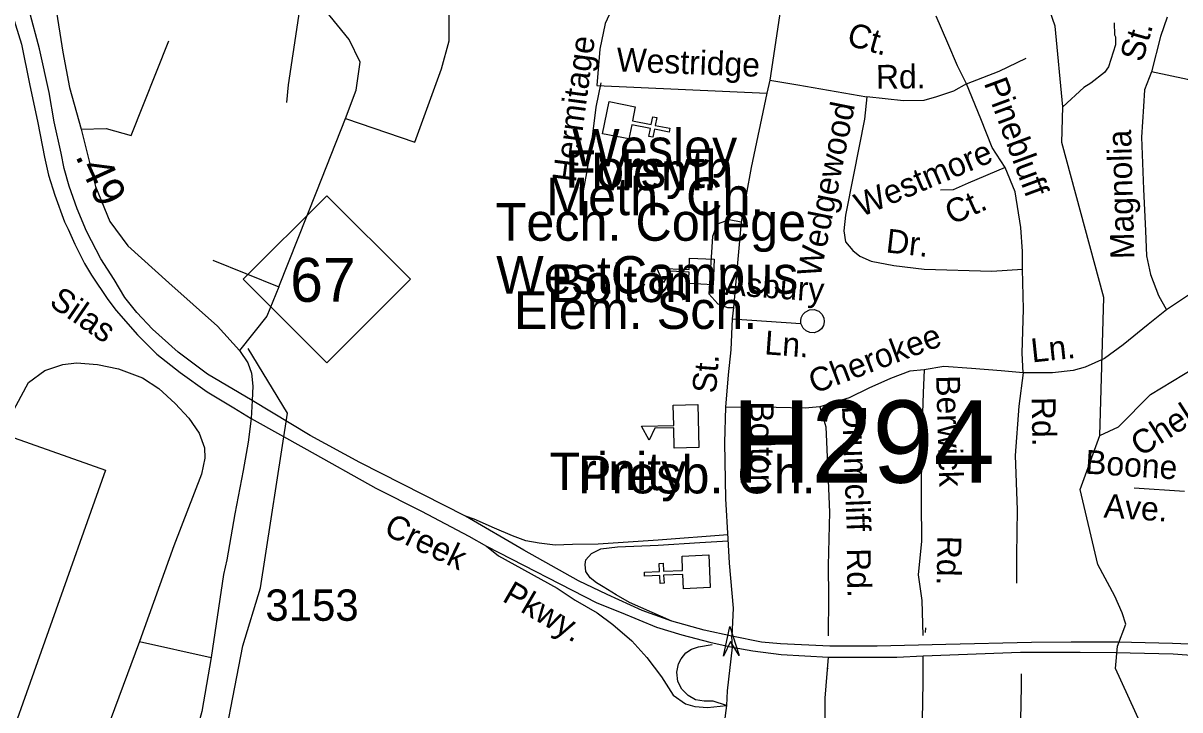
# Model space of a CAD drawing. Extents: x 1547597 to 1699558, y 810033 to 920809.
# Drawn here: x 1615877 to 1620486, y 846629 to 849367 of the extents above; entities that cross this region are included whole.
import ezdxf

# ---------------------------------------------------------------- set-up
doc = ezdxf.new("R2010")
doc.units = 0
for name, color, linetype in [('Exist Cultural Church CELL', 7, 'Continuous'), ('Exist Cultural Church Label', 7, 'Continuous'), ('Exist Cultural Educational Facility College or University CELL', 7, 'Continuous'), ('Exist Cultural Educational Facility College or University Label', 7, 'Continuous'), ('Exist Cultural Educational Facility High CELL', 7, 'Continuous'), ('Exist Cultural Educational Facility High Label', 7, 'Continuous'), ('Exist Cultural Shopping Center Building Footprint', 7, 'Continuous'), ('Exist Hydrographic Creek Single Shore', 7, 'Continuous'), ('Exist Hydrographic Misc Water Feature', 7, 'Continuous'), ('Exist Road Non-System Type 51', 7, 'Continuous'), ('Exist Road Non-System Type 51 Label', 7, 'Continuous'), ('Exist Road Primary Interstate Ramp 1 Lane Attributed', 7, 'Continuous'), ('Exist Road Primary NC Divided Attributed', 7, 'Continuous'), ('Exist Road Primary NC Label', 7, 'Continuous'), ('Exist Road Primary NC Service Mileage Hundredths English Label', 7, 'Continuous'), ('Exist Road Primary NC Shield CELL', 7, 'Continuous'), ('Exist Road Primary NC Shield Number Label', 7, 'Continuous'), ('Exist Road Primary US Structure Non-Sys NCDOT Attributed CELL', 7, 'Continuous'), ('Exist Road Primary US Structure Non-Sys NCDOT Number Label', 7, 'Continuous'), ('Exist Road Secondary Type 51 Number Label', 7, 'Continuous'), ('Exist Road Secondary Type 51 Undivided 4 Lane Attributed', 7, 'Continuous')]:
    doc.layers.add(name, color=color, linetype=linetype)

msp = doc.modelspace()

# ---------------------------------------------------------------- linework, layer by layer
at = {"layer": 'Exist Cultural Church CELL'}
for points in [[(1618315.9, 849033.6), (1618304.9, 848977.8), (1618379.5, 848962.9), (1618385.8, 848994.2), (1618401.5, 848991.1), (1618395.2, 848959.7), (1618454.2, 848947.9), (1618451, 848932.2), (1618392, 848944), (1618385.8, 848912.6), (1618370.1, 848915.8), (1618376.4, 848947.1), (1618301.7, 848962.1), (1618290.3, 848905.5), (1618185.9, 848926.4), (1618211.5, 849054.5)], [(1618507.8, 847111.9), (1618505.2, 847168.8), (1618429.1, 847165.5), (1618430.5, 847133.6), (1618414.6, 847132.9), (1618413.2, 847164.8), (1618353.1, 847162.3), (1618352.4, 847178.3), (1618412.5, 847180.9), (1618411.1, 847212.8), (1618427.1, 847213.5), (1618428.5, 847181.5), (1618504.5, 847184.8), (1618502.2, 847242.4), (1618608.5, 847247), (1618614.1, 847116.5)]]:
    msp.add_lwpolyline(points, close=True, dxfattribs=at)
at = {"layer": 'Exist Cultural Educational Facility College or University CELL'}
msp.add_lwpolyline([(1618569.3, 847675), (1618471.4, 847672.5), (1618469.3, 847753.5), (1618394.3, 847751.6), (1618371.3, 847703.9), (1618340.6, 847759.8), (1618469.1, 847763.1), (1618467, 847844.1), (1618564.9, 847846.6)], close=True, dxfattribs=at)
at = {"layer": 'Exist Cultural Educational Facility High CELL'}
msp.add_lwpolyline([(1618626, 848324.4), (1618528.1, 848328.8), (1618530.2, 848374.8), (1618455.2, 848378.2), (1618428.9, 848332.3), (1618402.2, 848390.1), (1618530.6, 848384.4), (1618532.7, 848430.4), (1618630.5, 848426)], close=True, dxfattribs=at)
at = {"layer": 'Exist Cultural Shopping Center Building Footprint'}
msp.add_lwpolyline([(1616204.8, 847584.2), (1615748.7, 846303.6), (1615699.3, 846321.2), (1615457.1, 845641.2), (1615210.8, 845728.9), (1615343.2, 846100.6), (1615099.1, 846187.5), (1615190.5, 846444), (1615430.8, 846358.4), (1615493.5, 846534.2), (1615365.7, 846579.7), (1615517.4, 847005.8), (1615301.5, 847082.7), (1615380.9, 847305.6), (1615660.2, 847206.2), (1615841, 847713.8)], close=True, dxfattribs=at)
at = {"layer": 'Exist Hydrographic Creek Single Shore'}
for points in [[(1620166.7, 847722.6), (1620182.7, 848273.9), (1620015.7, 848891.1), (1620019.7, 849033.4), (1619989.3, 849355.1), (1619851.2, 849753.6), (1619811.7, 850031.7), (1619842.5, 850238.6), (1619706.6, 851142.3), (1619664.8, 851324.1), (1619550.8, 851543.1), (1619525.8, 851609.2), (1619489.5, 852019.8)], [(1620166.7, 847722.6), (1620241.8, 847757.3), (1620368.7, 847886), (1620587.7, 848019.4), (1621039.8, 848177.7), (1621577.8, 848488.5), (1621888.8, 848725.1), (1622487.7, 849267.6), (1622733.8, 849531.9), (1622967.8, 849638.7)], [(1616822, 847116), (1616930.4, 847812.7), (1616773.7, 848069.5)], [(1620862.8, 844255.2), (1620958.9, 844645.7), (1620946.8, 844893.6), (1620790.7, 845097), (1620710.8, 845374.4), (1620725.7, 845882.9), (1620679.8, 846139.9), (1620614.8, 846282.3), (1620334.8, 846563.7), (1620230.1, 846794.1), (1620237.9, 846883.6), (1620270.6, 846970.6), (1620256, 847016.3), (1620227.5, 847082.6), (1620159.5, 847208.4), (1620088.7, 847507.6), (1620166.7, 847722.6)], [(1617041.8, 842753.8), (1616909.7, 842881.2), (1616846.7, 843181.2), (1616550.8, 843476.1), (1616029.7, 843801.8), (1615939.7, 843928.3), (1615957.7, 844042.9), (1616132.1, 844281.4), (1616244.5, 844808.1), (1616257.7, 845300.6), (1616218.7, 845544.5), (1616650.1, 846355.2), (1616751.7, 846884.7), (1616822, 847116)]]:
    msp.add_lwpolyline(points, dxfattribs=at)
at = {"layer": 'Exist Hydrographic Misc Water Feature'}
msp.add_lwpolyline([(1620224.6, 849368.2), (1620225.9, 849320.2), (1620229.8, 849312.2), (1620229.3, 849280.2), (1620202.1, 849192.6), (1620185.8, 849170.8), (1620131.3, 849127.6), (1620103.1, 849110), (1620019.7, 849033.4)], dxfattribs=at)
at = {"layer": 'Exist Road Non-System Type 51'}
for p, q in [((1620505.2, 847499.5), (1620303.6, 847512.6)), ((1619472.1, 846956.6), (1619471.8, 846937.3)), ((1619463, 846776.4), (1619462.6, 846844.1)), ((1619085.2, 846793.7), (1619085.2, 846795.2)), ((1618679.5, 846645.7), (1618657.6, 846482.4))]:
    msp.add_line(p, q, dxfattribs=at)
for points in [[(1617438, 848892.3), (1617543.5, 849184.9), (1617573.7, 849296.5), (1617573.7, 849480.5), (1617567.6, 849830.4)], [(1616589.5, 849737.6), (1616508.9, 849744.7), (1616371.4, 849801.7), (1616283.6, 849801.7), (1616222, 849777.9), (1616155.6, 849725.7), (1616096.3, 849678.3), (1616037, 849554.9), (1616006.2, 849436.2), (1616034.7, 849251.1), (1616060.7, 849111.1), (1616108.2, 848945)], [(1616992.6, 849520.2), (1616933.3, 849121.5), (1616926.2, 849050.3)], [(1617161.1, 848986.9), (1617203.6, 849100.2), (1617220.2, 849211.7), (1617175.2, 849301.9), (1617082.7, 849415.8), (1616992.6, 849520.2)], [(1618894.8, 849423.2), (1618714, 849426.2), (1618442.7, 849444.3), (1618301.1, 849456.3), (1618228.7, 849438.2), (1618195.6, 849365.8), (1618174.5, 849263.3), (1618162.4, 849118.5)], [(1618894.8, 849423.2), (1618852.6, 849139.6)], [(1619636.1, 849124.8), (1619599.7, 849197.5), (1619561.2, 849287.9), (1619515.3, 849395.3)], [(1620435.9, 849391.7), (1620408.6, 849314.6), (1620372.9, 849172.5)], [(1616307.3, 848918.9), (1616456.7, 849296.2)], [(1619636.1, 849124.8), (1619765.6, 849175.6), (1619874.1, 849227.8)], [(1618852.6, 849139.6), (1618840.6, 849088.3)], [(1618852.6, 849139.6), (1618964.1, 849121.5), (1619238.4, 849073.7)], [(1620372.9, 849172.5), (1620345.8, 849101), (1620340.9, 849035.1), (1620333, 848913.2), (1620341.8, 848705.3), (1620349.2, 848539.2), (1620353.8, 848439.3), (1620368.5, 848364.9), (1620401.2, 848280.6), (1620432.3, 848224.2)], [(1620699.1, 849079.6), (1620649.5, 849108.3), (1620516.1, 849142.4), (1620372.9, 849172.5)], [(1618178.4, 849129.6), (1618159, 849031.9), (1618141, 848892.2), (1618121.1, 848770.5), (1618101.5, 848662.9)], [(1618162.4, 849118.5), (1618840.6, 849088.3)], [(1618840.6, 849088.3), (1618777.4, 848791.4), (1618738.2, 848574.3)], [(1619636.1, 849124.8), (1619584.5, 849096.4), (1619516.2, 849073.4), (1619466, 849058.2), (1619384.2, 849057.5), (1619238.4, 849073.7)], [(1619789.6, 848791.5), (1619738.6, 848871.4), (1619693.4, 848986), (1619636.1, 849124.8)], [(1619238.4, 849073.7), (1619229.2, 848983.8), (1619185.9, 848762.5), (1619153.4, 848601.1), (1619146.6, 848539.2), (1619153.9, 848495.2), (1619183.2, 848460.8), (1619210.9, 848438.5), (1619256.6, 848417.7), (1619346, 848400.3), (1619467.8, 848386.6), (1619737.4, 848378.5), (1619859.4, 848386.7)], [(1616895.5, 848315.4), (1617047.2, 848697.4), (1617161.1, 848986.9)], [(1617161.1, 848986.9), (1617438, 848892.3)], [(1616108.2, 848945), (1616207.8, 848947.4), (1616307.3, 848918.9)], [(1616108.2, 848945), (1616165.2, 848716.5), (1616222.1, 848576.5), (1616293.2, 848479.2), (1616456.8, 848332.1), (1616651.2, 848158.9), (1616739, 848061.5)], [(1619789.6, 848791.5), (1619642.9, 848729.7), (1619582.5, 848702.7), (1619532.5, 848701.5)], [(1619859.4, 848386.7), (1619858.5, 848456.7), (1619852, 848552.7), (1619830.1, 848694.8), (1619789.6, 848791.5)], [(1618738.2, 848574.3), (1618690, 848583.3), (1618641.7, 848565.2), (1618623.7, 848517), (1618608.6, 848287.7), (1618644.8, 848248.5), (1618683.9, 848233.4), (1618708, 848233.4)], [(1618738.2, 848574.3), (1618708, 848233.4)], [(1616632.3, 848422.2), (1616895.5, 848315.4)], [(1620764.7, 848405.1), (1620700.4, 848384), (1620618.1, 848351.3), (1620525.1, 848284.7), (1620432.3, 848224.2)], [(1619861.1, 847972.8), (1619858.2, 848050.9), (1619863, 848226.7), (1619859.4, 848386.7)], [(1616895.5, 848315.4), (1616848.1, 848199.1), (1616739, 848061.5)], [(1618708, 848233.4), (1618702, 848188.2)], [(1618976.1, 848180.3), (1618977.7, 848192.3), (1618983.8, 848205), (1618993.6, 848215.4), (1619009.8, 848224.4), (1619028.4, 848225.7), (1619047.3, 848219.1), (1619059.9, 848207), (1619067.6, 848192.3), (1619068.6, 848175.8), (1619065.4, 848162.1), (1619057.7, 848148.8), (1619045.5, 848138.9), (1619028.5, 848132.6), (1619012, 848133.4), (1618997.1, 848140.1), (1618985.1, 848151.1), (1618976.3, 848170.1), (1618976.1, 848180.3)], [(1620432.3, 848224.2), (1620359.4, 848165.2), (1620260.3, 848084.8), (1620185.6, 848030.1), (1620109.2, 847995.2), (1620060.9, 847982), (1619978.9, 847973.2), (1619861.1, 847972.8)], [(1618702, 848188.2), (1618696.2, 848065.1), (1618686.3, 847964.5), (1618675.7, 847836.6)], [(1618702, 848188.2), (1618976.3, 848170.1)], [(1616739, 848061.5), (1616772.2, 848012.9), (1616786.1, 847971.6), (1616791.3, 847920), (1616788.7, 847863.1)], [(1615808.9, 847767.9), (1615897.9, 847934.9), (1615963.6, 847982.7), (1616035.2, 848006.6), (1616089, 848012.5), (1616172.5, 848006.6), (1616256.1, 847988.6), (1616351.7, 847952.8), (1616417.4, 847911), (1616483, 847851.2), (1616536.8, 847791.5), (1616578.6, 847731.7), (1616599.4, 847673.4), (1616600.8, 847633), (1616587.9, 847569.4), (1616477.1, 847283.6), (1616339.7, 846901.3), (1616059.1, 846142.5)], [(1619467.7, 847984.8), (1619409.8, 847979.8), (1619333.3, 847950.9), (1619246.9, 847912.2), (1619168.3, 847873.4), (1619051.7, 847836.7)], [(1619467.7, 847984.8), (1619463.8, 847892.8), (1619457.1, 847691.9), (1619455, 847459.9), (1619456.6, 847302), (1619443.5, 847167.1), (1619457.9, 847065.2), (1619462.4, 846926)], [(1619861.1, 847972.8), (1619773.4, 847980.2), (1619655.5, 847990), (1619545.8, 847997.6), (1619467.7, 847984.8)], [(1619861.1, 847972.8), (1619844.3, 847839.8), (1619829.2, 847643.7), (1619838.3, 847426.5), (1619835.3, 847245.6), (1619835.3, 847134)], [(1618675.7, 847836.6), (1618672, 847695.3), (1618675.7, 847470.6), (1618685.2, 847311)], [(1619051.7, 847836.7), (1618992.7, 847832.6), (1618877.4, 847834.3), (1618675.7, 847836.6)], [(1619051.7, 847836.7), (1619075.7, 847757.6), (1619082.5, 847607.3), (1619089.7, 847417.2), (1619084.1, 847204.4), (1619086.1, 847078.5), (1619084.3, 846923.8)], [(1618685.2, 847311), (1618690.2, 847213.3), (1618706, 847034.5), (1618700.7, 846922.6)], [(1618702.2, 846878.7), (1618701.9, 846903.5), (1618700.7, 846922.6)], [(1616339.7, 846901.3), (1616625.4, 846838)], [(1618702.2, 846878.7), (1618681.8, 846704.7), (1618679.5, 846645.7)], [(1619075.9, 846477.8), (1619072.1, 846576.1), (1619072.1, 846676), (1619085.7, 846838.8)], [(1619461.9, 846514.1), (1619461, 846588), (1619463.2, 846740), (1619463, 846776.4)], [(1619852.6, 846588.2), (1619854.7, 846724), (1619854.5, 846772.5)]]:
    msp.add_lwpolyline(points, dxfattribs=at)
at = {"layer": 'Exist Road Primary Interstate Ramp 1 Lane Attributed'}
for points in [[(1618684.5, 847326.7), (1618406.8, 847305.4), (1618167.7, 847290), (1618065.5, 847288.1), (1617996.1, 847286.1), (1617932.4, 847293.9), (1617880.4, 847303.5), (1617826.4, 847322.8), (1617755, 847353.7), (1617674.1, 847389.1), (1617639.4, 847400.7)], [(1618461.7, 846982), (1618293.1, 847057.4), (1618240, 847087.4), (1618188, 847119.2), (1618161.9, 847135.6), (1618135.9, 847154.9), (1618119.5, 847181), (1618116.6, 847208), (1618119.5, 847227.3), (1618141.7, 847252.4), (1618179.3, 847270.7), (1618245.8, 847278.4), (1618407.8, 847286.1), (1618573.7, 847296.8), (1618685.6, 847303.3)], [(1617723.4, 847282.3), (1617771, 847243.7), (1618004.5, 847113.9), (1618075.9, 847066.9), (1618163.6, 847015.9), (1618226.9, 846968.9), (1618302.4, 846903.6), (1618361.5, 846838.3), (1618420.7, 846760.7), (1618467.6, 846687.2), (1618516.6, 846652.5), (1618553.3, 846642.3), (1618604.3, 846638.2), (1618679.5, 846645.7)], [(1618485.2, 846799.7), (1618487.8, 846812.7), (1618499.3, 846833), (1618517.7, 846856.1), (1618539.8, 846870.6), (1618567.8, 846880.3), (1618622.9, 846889.8)], [(1618679.5, 846645.7), (1618626.6, 846664.1), (1618590.9, 846664.1), (1618556.2, 846668.9), (1618526.3, 846686.3), (1618501.3, 846711.4), (1618485.8, 846742.3), (1618481, 846778.9), (1618485.2, 846799.7)]]:
    msp.add_lwpolyline(points, dxfattribs=at)
at = {"layer": 'Exist Road Primary NC Divided Attributed'}
for points in [[(1616788.7, 847863.1), (1616611.4, 847967.8), (1616493.8, 848055.9), (1616392.4, 848146.9), (1616330, 848213.4), (1616281.2, 848272.8), (1616239.6, 848344.5), (1616186.7, 848427.7), (1616149.3, 848499), (1616129.2, 848537.6), (1616092.5, 848626.3), (1616059.6, 848717), (1616040.7, 848787.4), (1616028.6, 848848.8), (1616000.6, 848973.3), (1615979.8, 849090.9), (1615941.6, 849265.4), (1615900, 849418.6), (1615841.8, 849597.7), (1615797.1, 849707), (1615755.5, 849802.3), (1615730.2, 849850.4), (1615681.4, 849953.2), (1615649.2, 850007)], [(1615822.5, 849438.3), (1615869.8, 849283.2), (1615902.3, 849125.3), (1615934.8, 848970.2), (1615962, 848833.3), (1615978.3, 848760.9), (1616003.3, 848681.5), (1616041.8, 848575.6), (1616055.5, 848545.3), (1616082.7, 848485.8), (1616121.6, 848408.4), (1616149.3, 848362.6), (1616214.3, 848264.9), (1616247.6, 848221), (1616331.9, 848123.8), (1616409.1, 848047.6), (1616502.1, 847974.4), (1616609.5, 847896.9), (1616716.2, 847833.1), (1616785.4, 847790.8)], [(1617639.4, 847400.7), (1617218.8, 847615.9), (1617020.4, 847722.7), (1616788.7, 847863.1)], [(1616785.4, 847790.8), (1617007.4, 847667.3), (1617281.6, 847513), (1617464.7, 847421.5), (1617652.3, 847321.2), (1617723.4, 847282.3), (1617723.4, 847282.3)], [(1622501, 846804.2), (1622166.7, 846817.1), (1621838.4, 846831.1), (1621522.2, 846846.2), (1620987.8, 846869), (1620623.5, 846886.3), (1620457.1, 846893.1), (1620239.6, 846898.3), (1620053.1, 846899.1), (1619895, 846897.4), (1619553.9, 846889.7), (1619279.5, 846882.8), (1619091.7, 846882.8), (1618895.3, 846892.3), (1618819.5, 846899.1), (1618700.7, 846922.6), (1618589.9, 846946.5), (1618461.7, 846982), (1618342.9, 847025.1), (1618204.5, 847089.4), (1618090.3, 847143.1), (1617872.4, 847265.3), (1617639.4, 847400.7)], [(1617723.4, 847282.3), (1618162.9, 847056.1), (1618260.4, 847016.8), (1618401.1, 846958.5), (1618501, 846927.5), (1618612.9, 846899.1), (1618702.2, 846878.7), (1618785.1, 846864.7), (1618897.9, 846850), (1619085.7, 846838.8), (1619357.9, 846839.7), (1619462.6, 846844.1), (1619851.5, 846858.7), (1620088.4, 846858.7), (1620231, 846857.8), (1620459.7, 846852.6), (1620622, 846840.9), (1621030, 846825.9), (1621098.6, 846825.8), (1621394.4, 846808.7), (1621664, 846797.5), (1621853.5, 846788.9), (1622099.4, 846777.7), (1622503.3, 846760.3)]]:
    msp.add_lwpolyline(points, dxfattribs=at)
at = {"layer": 'Exist Road Primary NC Shield CELL'}
msp.add_lwpolyline([(1616753.8, 848345.8), (1617086.7, 848678.8), (1617419.7, 848345.8), (1617086.7, 848012.8)], close=True, dxfattribs=at)
at = {"layer": 'Exist Road Primary US Structure Non-Sys NCDOT Attributed CELL'}
msp.add_lwpolyline([(1618667.3, 846842.5), (1618692.2, 846961.9), (1618730.3, 846846.1), (1618695.6, 846901)], close=True, dxfattribs=at)
at = {"layer": 'Exist Road Secondary Type 51 Undivided 4 Lane Attributed'}
for points in [[(1616788.7, 847863.1), (1616785.4, 847790.8)], [(1616785.4, 847790.8), (1616772.9, 847695.9), (1616753.3, 847582.8), (1616720.4, 847410.5), (1616688.6, 847227.4), (1616674.6, 847169), (1616625.4, 846838), (1616589.3, 846621.8), (1616515.6, 846353.9), (1616486.3, 846257.4), (1616446.7, 846165.2), (1616379.9, 846036.8), (1616273.5, 845861.1), (1616132.3, 845623.4), (1615985.5, 845417.2), (1615882.4, 845253.2)]]:
    msp.add_lwpolyline(points, dxfattribs=at)

# ---------------------------------------------------------------- texts
at = {"layer": 'Exist Cultural Church Label'}
for s, p in [('Wesley', (1618064.6, 848795.8)), ('Mem.', (1618139.4, 848700.9)), ('Meth. Ch.', (1617961.1, 848601.4)), ('Trinity', (1617973.9, 847505.1)), ('Presb. Ch.', (1618087.6, 847492.2))]:
    msp.add_text(s, height=150, dxfattribs=at).set_placement(p)
at = {"layer": 'Exist Cultural Educational Facility College or University Label'}
for s, p in [('Forsyth', (1618037.3, 848710.6)), ('Tech. College', (1617759.3, 848499.5)), ('WestCampus', (1617761.7, 848288.4))]:
    msp.add_text(s, height=150, dxfattribs=at).set_placement(p)
at = {"layer": 'Exist Cultural Educational Facility High Label'}
for s, p in [('Bolton', (1617978.4, 848255)), ('Elem. Sch.', (1617832.8, 848148.1))]:
    msp.add_text(s, height=150, dxfattribs=at).set_placement(p)
at = {"layer": 'Exist Road Non-System Type 51 Label'}
for s, rotation, p in [('Ct.', 344.1437, (1619154.3, 849281.3)), ('St.', 73.987, (1620337.2, 849208.5)), ('Hermitage', 82.464, (1618079, 848729.3)), ('Westridge', 357.7891, (1618239.8, 849175.1)), ('Rd.', 0.519, (1619275.5, 849105.7)), ('Pinebluff', 290.3431, (1619704.1, 849129)), ('Wedgewood', 78.6207, (1619052.7, 848349.9)), ('Magnolia', 91.4943, (1620305.1, 848427.5)), ('Westmore', 22.8585, (1619215.4, 848592.9)), ('Ct.', 24.0857, (1619577, 848561.7)), ('Dr.', 353.5921, (1619312, 848453.6)), ('Asbury', 355.8083, (1618671, 848284.3)), ('Ln.', 355.8083, (1618828.7, 848047)), ('Cherokee', 20.6904, (1619029.1, 847888.6)), ('Ln.', 6.0825, (1619897.5, 848014)), ('St.', 85.5283, (1618637.6, 847889.3)), ('Berwick', 271.7058, (1619514.6, 847961.9)), ('Chelsea', 32.8065, (1620329.7, 847636.2)), ('Bolton', 270.5151, (1618772.5, 847858.8)), ('Rd.', 270.8022, (1619895.7, 847876.1)), ('Drumcliff', 272.1552, (1619139.7, 847840.1)), ('Boone', 356.2847, (1620106.6, 847571.3)), ('Ave.', 356.2847, (1620180.9, 847396.2)), ('Rd.', 269.0457, (1619520.5, 847323.7)), ('Rd.', 270.9315, (1619158.8, 847272.6))]:
    msp.add_text(s, height=95, rotation=rotation, dxfattribs=at).set_placement(p)
at = {"layer": 'Exist Road Primary NC Label'}
for s, rotation, p in [('Silas', 325.5031, (1615975.7, 848244)), ('Creek', 334.4408, (1617309.1, 847330.6)), ('Pkwy.', 329.9156, (1617781.4, 847064.9))]:
    msp.add_text(s, height=95, rotation=rotation, dxfattribs=at).set_placement(p)
at = {"layer": 'Exist Road Primary NC Service Mileage Hundredths English Label'}
msp.add_text('.49', height=125, rotation=294.5672, dxfattribs=at).set_placement((1616083, 848837.5))
at = {"layer": 'Exist Road Primary NC Shield Number Label'}
msp.add_text('67', height=175, dxfattribs=at).set_placement((1616940.9, 848256.1))
at = {"layer": 'Exist Road Primary US Structure Non-Sys NCDOT Number Label'}
msp.add_text('H294', height=328.08, dxfattribs=at).set_placement((1618700, 847534.7))
at = {"layer": 'Exist Road Secondary Type 51 Number Label'}
msp.add_text('3153', height=125, dxfattribs=at).set_placement((1616841.9, 846984.1))

doc.saveas('drawing.dxf')
